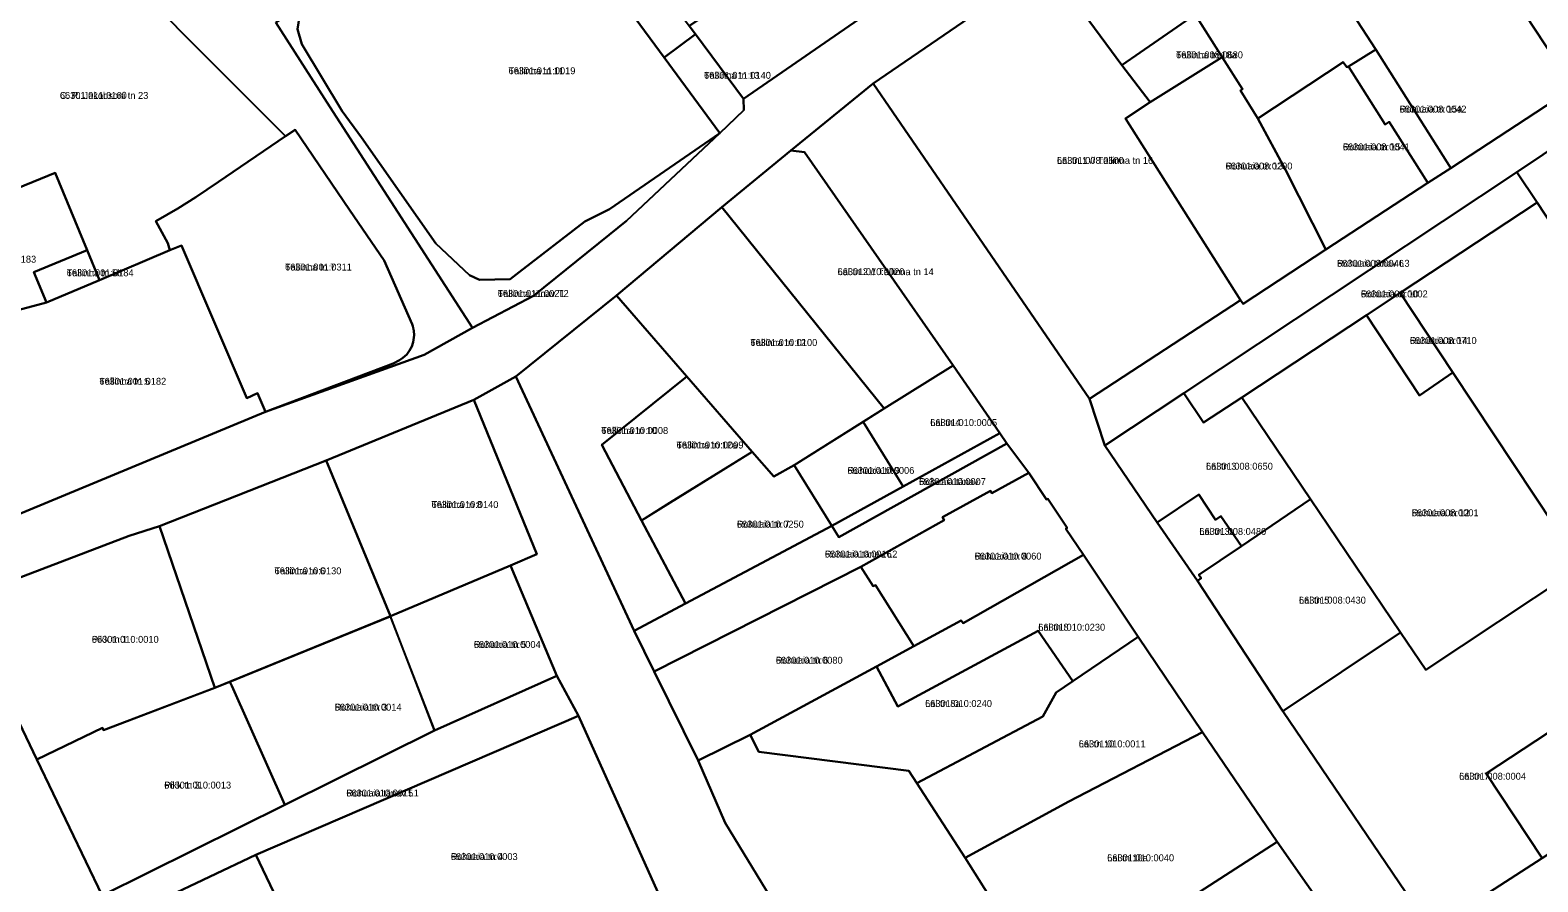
# Model space of a CAD drawing. Extents: x 632278 to 636344, y 6578401 to 6583362.
# Drawn here: x 633893 to 634219.9, y 6581440.1 to 6581624.9 of the extents above; entities that cross this region are included whole.
import ezdxf

# ---------------------------------------------------------------- set-up
doc = ezdxf.new("R2010")
doc.units = 0
for name, color, linetype in [('L_AADRESS', 7, 'Continuous'), ('PIIR', 7, 'Continuous'), ('TUNNUS', 7, 'Continuous')]:
    doc.layers.add(name, color=color, linetype=linetype)

msp = doc.modelspace()

# ---------------------------------------------------------------- linework, layer by layer
at = {"layer": 'PIIR'}
for points in [[(634234.17, 6581720.87), (634215.55, 6581707.95), (634205.31, 6581700.81), (634178.6, 6581682.42), (634154.84, 6581666.74), (634131.35, 6581650.79), (634113.98, 6581638.8), (634109.59, 6581635.76), (634109.2, 6581636.2), (634075.81, 6581613.33), (634057.91, 6581598.79), (634043, 6581586.46), (634020.12, 6581567.29), (633998.29, 6581549.76), (633989.17, 6581544.7), (633957.17, 6581531.5), (633921.04, 6581517.31), (633914.43, 6581515.21), (633890.06, 6581505.89)], [(634227.65, 6581612.34), (634181.78, 6581682), (634178.6, 6581682.42), (634205.31, 6581700.81), (634200.14, 6581693.09), (634198.64, 6581684.01), (634200.62, 6581674.99), (634213, 6581655.75), (634224.2, 6581638.41)], [(633946.26, 6581626.51), (633957.99, 6581608.27), (633988.9, 6581560.34), (633978.43, 6581554.43), (633944.01, 6581542.1), (633971.73, 6581552.6), (633973.07, 6581553.29), (633973.81, 6581553.79), (633974.64, 6581554.49), (633975.25, 6581555.41), (633975.72, 6581556.26), (633976.05, 6581557.21), (633976.28, 6581558.68), (633976.2, 6581559.67), (633975.97, 6581560.65), (633975.82, 6581561.09), (633969.74, 6581574.91), (633962.24, 6581585.87), (633950.47, 6581603.22), (633948.35, 6581601.84), (633901.12, 6581649.27)], [(633885.29, 6581517.73), (633944.01, 6581542.1), (633978.43, 6581554.43), (633988.9, 6581560.34), (634002.14, 6581567.28), (634018.53, 6581580.51), (634022.28, 6581583.5), (634042.51, 6581602.53), (634047.77, 6581607.52), (634047.68, 6581609.96), (634074.72, 6581628.66)], [(634183.19, 6581420.55), (634163.35, 6581448.79), (634147.18, 6581472.61), (634133.23, 6581493.31), (634121.41, 6581511.05), (634117.59, 6581516.74), (634117.85, 6581516.92), (634113.66, 6581523.23), (634113.39, 6581523.06), (634109.51, 6581528.84), (634104.79, 6581535.22), (634103.23, 6581537.49), (634093.14, 6581552.12), (634060.91, 6581598.37), (634057.91, 6581598.79), (634075.81, 6581613.33), (634122.7, 6581544.91), (634126.02, 6581534.77), (634137.39, 6581518.07), (634146.09, 6581505.42), (634164.61, 6581477.17), (634196.8, 6581429.76)], [(634031.03, 6581433.55), (634011.86, 6581476.13), (634007.17, 6581484.81), (633997.17, 6581508.79), (634002.86, 6581511.22), (633989.17, 6581544.7), (633998.29, 6581549.76), (634023.97, 6581494.59), (634028.28, 6581485.75), (634037.86, 6581466.49), (634043.69, 6581452.95), (634094.23, 6581369.97)], [(633892.53, 6581431.08), (633876.45, 6581463.82), (633861.29, 6581494.14), (633878.83, 6581501.07), (633889.38, 6581478.21), (633888.99, 6581478.03), (633894.48, 6581466.67), (633908.64, 6581437.22)]]:
    msp.add_lwpolyline(points, dxfattribs=at)
for points in [[(634178.6, 6581682.42), (634181.78, 6581682), (634227.65, 6581612.34), (634201.03, 6581594.97), (634184.81, 6581620.64), (634154.84, 6581666.74)], [(634030.44, 6581618.97), (633999.25, 6581661.41), (634005.92, 6581665.8), (634010.71, 6581659.64), (634035.91, 6581625.77), (634037.24, 6581623.97)], [(634155.45, 6581611.79), (634155.85, 6581612.06), (634151.47, 6581619.01), (634131.35, 6581650.79), (634154.84, 6581666.74), (634184.81, 6581620.64), (634178.82, 6581617.01), (634178.51, 6581616.82), (634177.72, 6581617.96), (634159.18, 6581605.68)], [(633951.74, 6581630.12), (633971.36, 6581643.1), (633999.25, 6581661.41), (634030.44, 6581618.97), (634042.51, 6581602.53), (634018.6, 6581586.06), (634013.3, 6581583.4), (633999.04, 6581572.37), (633997.1, 6581570.88), (633990.46, 6581570.69), (633988.26, 6581571.75), (633980.93, 6581578.57), (633964.86, 6581601.6), (633960.67, 6581607.27), (633951.89, 6581621.86), (633950.93, 6581625.05)], [(634121.53, 6581628.37), (634113.98, 6581638.8), (634131.35, 6581650.79), (634138.25, 6581639.9), (634145.62, 6581628.25), (634129.71, 6581617.29)], [(633886.91, 6581589.22), (633885.52, 6581593), (633869.99, 6581585.97), (633853.31, 6581621.13), (633872.04, 6581632.27), (633901.12, 6581649.27), (633948.35, 6581601.84), (633933.83, 6581591.96), (633928.91, 6581588.65), (633925, 6581586.21), (633920.24, 6581583.44), (633922.88, 6581578.66), (633923.31, 6581577.15), (633908.02, 6581570.64), (633905.33, 6581577.17), (633898.43, 6581593.9)], [(634069.93, 6581636.59), (634069.47, 6581636.23), (634074.72, 6581628.66), (634047.68, 6581609.96), (634037.24, 6581623.97), (634035.91, 6581625.77), (634064.53, 6581644.76)], [(634109.2, 6581636.2), (634109.59, 6581635.76), (634113.98, 6581638.8), (634121.53, 6581628.37), (634129.71, 6581617.29), (634135.81, 6581609.27), (634130.48, 6581605.69), (634155.45, 6581566.31), (634122.7, 6581544.91), (634075.81, 6581613.33)], [(633946.26, 6581626.51), (633951.74, 6581630.12), (633950.93, 6581625.05), (633951.89, 6581621.86), (633960.67, 6581607.27), (633964.86, 6581601.6), (633980.93, 6581578.57), (633988.26, 6581571.75), (633990.46, 6581570.69), (633997.1, 6581570.88), (633999.04, 6581572.37), (634013.3, 6581583.4), (634018.6, 6581586.06), (634042.51, 6581602.53), (634022.28, 6581583.5), (634018.53, 6581580.51), (634002.14, 6581567.28), (633988.9, 6581560.34), (633957.99, 6581608.27)], [(634129.71, 6581617.29), (634145.62, 6581628.25), (634151.47, 6581619.01), (634135.81, 6581609.27)], [(634037.24, 6581623.97), (634047.68, 6581609.96), (634047.77, 6581607.52), (634042.51, 6581602.53), (634030.44, 6581618.97)], [(634135.81, 6581609.27), (634151.47, 6581619.01), (634155.85, 6581612.06), (634155.45, 6581611.79), (634159.18, 6581605.68), (634165.21, 6581594.57), (634173.91, 6581577.27), (634155.98, 6581565.48), (634155.45, 6581566.31), (634130.48, 6581605.69)], [(634165.21, 6581594.57), (634159.18, 6581605.68), (634177.72, 6581617.96), (634178.51, 6581616.82), (634178.82, 6581617.01), (634186.78, 6581604.41), (634187.69, 6581605), (634196.07, 6581591.73), (634173.91, 6581577.27)], [(634186.78, 6581604.41), (634178.82, 6581617.01), (634184.81, 6581620.64), (634201.03, 6581594.97), (634196.07, 6581591.73), (634187.69, 6581605)], [(634122.7, 6581544.91), (634155.45, 6581566.31), (634155.98, 6581565.48), (634173.91, 6581577.27), (634196.07, 6581591.73), (634201.03, 6581594.97), (634227.65, 6581612.34), (634232.23, 6581605.4), (634215.35, 6581594.07), (634143.16, 6581546.1), (634126.02, 6581534.77)], [(634215.35, 6581594.07), (634232.23, 6581605.4), (634238.73, 6581595.7), (634226.13, 6581587.37), (634252.18, 6581547.97), (634258.61, 6581538.24), (634265.76, 6581527.41), (634283.88, 6581498.21), (634285.44, 6581499.17), (634288.97, 6581494.15), (634283.51, 6581490.57), (634253.15, 6581536.68), (634219.73, 6581587.47)], [(633922.88, 6581578.66), (633920.24, 6581583.44), (633925, 6581586.21), (633928.91, 6581588.65), (633933.83, 6581591.96), (633948.35, 6581601.84), (633950.47, 6581603.22), (633962.24, 6581585.87), (633969.74, 6581574.91), (633975.82, 6581561.09), (633975.97, 6581560.65), (633976.2, 6581559.67), (633976.28, 6581558.68), (633976.05, 6581557.21), (633975.72, 6581556.26), (633975.25, 6581555.41), (633974.64, 6581554.49), (633973.81, 6581553.79), (633973.07, 6581553.29), (633971.73, 6581552.6), (633944.01, 6581542.1), (633942.28, 6581546.1), (633939.98, 6581545.06), (633925.83, 6581578.19), (633923.31, 6581577.15)], [(634057.91, 6581598.79), (634060.91, 6581598.37), (634093.14, 6581552.12), (634078.2, 6581542.81), (634043, 6581586.46)], [(633861.79, 6581572.33), (633858.05, 6581580.85), (633869.99, 6581585.97), (633885.52, 6581593), (633886.91, 6581589.22), (633898.43, 6581593.9), (633905.33, 6581577.17), (633893.79, 6581572.4), (633896.56, 6581565.8), (633882.94, 6581562.22), (633869.16, 6581554.99)], [(634143.16, 6581546.1), (634215.35, 6581594.07), (634219.73, 6581587.47), (634190.04, 6581567.87), (634182.78, 6581563.08), (634155.73, 6581545.22), (634147.38, 6581539.75)], [(634078.2, 6581542.81), (634058.67, 6581530.55), (634054.22, 6581528.09), (634049.58, 6581533.44), (634020.12, 6581567.29), (634043, 6581586.46)], [(634201.5, 6581550.59), (634190.04, 6581567.87), (634219.73, 6581587.47), (634253.15, 6581536.68), (634223.55, 6581517.33)], [(633887.53, 6581553.06), (633882.94, 6581562.22), (633896.56, 6581565.8), (633908.02, 6581570.64), (633923.31, 6581577.15), (633925.83, 6581578.19), (633939.98, 6581545.06), (633942.28, 6581546.1), (633944.01, 6581542.1), (633885.29, 6581517.73), (633873.22, 6581545.96)], [(633896.56, 6581565.8), (633893.79, 6581572.4), (633905.33, 6581577.17), (633908.02, 6581570.64)], [(634020.12, 6581567.29), (634035.37, 6581549.76), (634016.92, 6581534.93), (634025.58, 6581518.51), (634035.09, 6581500.5), (634023.97, 6581494.59), (633998.29, 6581549.76)], [(634190.04, 6581567.87), (634201.5, 6581550.59), (634194.27, 6581545.66), (634182.78, 6581563.08)], [(634155.73, 6581545.22), (634182.78, 6581563.08), (634194.27, 6581545.66), (634201.5, 6581550.59), (634223.55, 6581517.33), (634229.4, 6581508.52), (634219.05, 6581501.68), (634195.59, 6581486.15), (634190.13, 6581494.25), (634170.61, 6581523.18)], [(634035.37, 6581549.76), (634049.58, 6581533.44), (634031.61, 6581522.32), (634025.58, 6581518.51), (634016.92, 6581534.93)], [(634093.14, 6581552.12), (634103.23, 6581537.49), (634082.27, 6581525.9), (634073.58, 6581539.9), (634078.2, 6581542.81)], [(634137.39, 6581518.07), (634126.02, 6581534.77), (634143.16, 6581546.1), (634147.38, 6581539.75), (634155.73, 6581545.22), (634170.61, 6581523.18), (634155.63, 6581512.97), (634151.19, 6581519.48), (634150, 6581518.66), (634146.41, 6581524.15)], [(633957.17, 6581531.5), (633989.17, 6581544.7), (634002.86, 6581511.22), (633997.17, 6581508.79), (633971.1, 6581497.75)], [(634073.58, 6581539.9), (634082.27, 6581525.9), (634066.84, 6581517.37), (634058.67, 6581530.55)], [(634103.23, 6581537.49), (634104.79, 6581535.22), (634068.35, 6581514.93), (634066.84, 6581517.37), (634082.27, 6581525.9)], [(634023.97, 6581494.59), (634035.09, 6581500.5), (634066.84, 6581517.37), (634068.35, 6581514.93), (634104.79, 6581535.22), (634109.51, 6581528.84), (634101.54, 6581524.43), (634101.23, 6581524.97), (634090.81, 6581519.21), (634091.16, 6581518.61), (634073.1, 6581508.44), (634028.28, 6581485.75)], [(634025.58, 6581518.51), (634049.58, 6581533.44), (634054.22, 6581528.09), (634058.67, 6581530.55), (634066.84, 6581517.37), (634035.09, 6581500.5)], [(633921.04, 6581517.31), (633957.17, 6581531.5), (633971.1, 6581497.75), (633933.06, 6581482.2)], [(634094.85, 6581496.85), (634084.63, 6581491.23), (634076.31, 6581504.52), (634075.82, 6581504.3), (634073.1, 6581508.44), (634091.16, 6581518.61), (634090.81, 6581519.21), (634101.23, 6581524.97), (634101.54, 6581524.43), (634109.51, 6581528.84), (634113.39, 6581523.06), (634113.66, 6581523.23), (634117.85, 6581516.92), (634117.59, 6581516.74), (634121.41, 6581511.05), (634095.28, 6581496.25)], [(634146.93, 6581506.01), (634146.09, 6581505.42), (634137.39, 6581518.07), (634146.41, 6581524.15), (634150, 6581518.66), (634151.19, 6581519.48), (634155.63, 6581512.97), (634146.43, 6581506.75)], [(634146.09, 6581505.42), (634146.93, 6581506.01), (634146.43, 6581506.75), (634155.63, 6581512.97), (634170.61, 6581523.18), (634190.13, 6581494.25), (634164.61, 6581477.17)], [(633908.9, 6581473.01), (633908.66, 6581473.52), (633894.48, 6581466.67), (633888.99, 6581478.03), (633889.38, 6581478.21), (633878.83, 6581501.07), (633890.06, 6581505.89), (633914.43, 6581515.21), (633921.04, 6581517.31), (633933.06, 6581482.2)], [(634081.13, 6581478.2), (634076.49, 6581486.82), (634084.63, 6581491.23), (634094.85, 6581496.85), (634095.28, 6581496.25), (634121.41, 6581511.05), (634133.23, 6581493.31), (634119.11, 6581483.66), (634111.56, 6581494.6)], [(633997.17, 6581508.79), (634007.17, 6581484.81), (633980.64, 6581472.98), (633971.1, 6581497.75)], [(634076.49, 6581486.82), (634049.15, 6581472), (634037.86, 6581466.49), (634028.28, 6581485.75), (634073.1, 6581508.44), (634075.82, 6581504.3), (634076.31, 6581504.52), (634084.63, 6581491.23)], [(634164.61, 6581477.17), (634190.13, 6581494.25), (634195.59, 6581486.15), (634219.05, 6581501.68), (634229.4, 6581508.52), (634241.05, 6581490.99), (634229.93, 6581483.58), (634232.75, 6581479.48), (634208.68, 6581463.67), (634220.81, 6581445.29), (634196.8, 6581429.76)], [(634196.8, 6581429.76), (634220.81, 6581445.29), (634264.17, 6581473.83), (634285.41, 6581487.69), (634283.51, 6581490.57), (634288.97, 6581494.15), (634300.71, 6581501.83), (634308.47, 6581490.14), (634294.99, 6581481.5), (634291.19, 6581478.98), (634266.56, 6581463.09), (634202.36, 6581421.67)], [(633971.06, 6581497.69), (633980.64, 6581472.98), (633948.2, 6581456.87), (633936.69, 6581482.63), (633936.28, 6581483.54), (633946.17, 6581487.55)], [(634049.15, 6581472), (634076.49, 6581486.82), (634081.13, 6581478.2), (634111.56, 6581494.6), (634119.11, 6581483.66), (634115.48, 6581481.18), (634112.55, 6581476.04), (634085.23, 6581461.56), (634083.5, 6581464.22), (634050.98, 6581468.31)], [(634208.68, 6581463.67), (634232.75, 6581479.48), (634229.93, 6581483.58), (634241.05, 6581490.99), (634249.42, 6581496.45), (634264.17, 6581473.83), (634220.81, 6581445.29)], [(634133.23, 6581493.31), (634147.18, 6581472.61), (634118.2, 6581457.56), (634095.75, 6581445.33), (634085.23, 6581461.56), (634112.55, 6581476.04), (634115.48, 6581481.18), (634119.11, 6581483.66)], [(633908.64, 6581437.22), (633948.2, 6581456.87), (633980.64, 6581472.98), (634007.17, 6581484.81), (634011.86, 6581476.13), (633941.91, 6581446.01), (633921.83, 6581436.48), (633910.93, 6581432.51)], [(633933.05, 6581482.21), (633936.28, 6581483.54), (633936.69, 6581482.63), (633948.2, 6581456.87), (633908.64, 6581437.22), (633894.48, 6581466.67), (633908.66, 6581473.52), (633908.9, 6581473.01), (633929.22, 6581480.75)], [(633941.91, 6581446.01), (634011.86, 6581476.13), (634031.03, 6581433.55), (633989.13, 6581414.68), (633983.93, 6581425.35), (633957.42, 6581413.6)], [(634049.15, 6581472), (634050.98, 6581468.31), (634083.5, 6581464.22), (634085.23, 6581461.56), (634095.75, 6581445.33), (634113.85, 6581416.6), (634119.95, 6581407.59), (634107.56, 6581399.27), (634116.86, 6581384.08), (634094.23, 6581369.97), (634043.69, 6581452.95), (634037.86, 6581466.49)], [(634118.2, 6581457.56), (634147.18, 6581472.61), (634163.35, 6581448.79), (634133.04, 6581429.25), (634113.85, 6581416.6), (634095.75, 6581445.33)], [(634163.35, 6581448.79), (634183.19, 6581420.55), (634157.11, 6581405.59), (634130.82, 6581391.44), (634119.95, 6581407.59), (634113.85, 6581416.6), (634133.04, 6581429.25)], [(633910.93, 6581432.51), (633921.83, 6581436.48), (633941.91, 6581446.01), (633957.42, 6581413.6), (633936.64, 6581404.4), (633936.98, 6581403.34), (633922.84, 6581398.18)]]:
    msp.add_lwpolyline(points, close=True, dxfattribs=at)

# ---------------------------------------------------------------- texts
at = {"layer": 'L_AADRESS'}
for s, p in [('Tallinna tn 18a', (634141.46, 6581618.76)), ('Tallinna tn 11', (633996.72, 6581615.31)), ('Tallinna tn 13', (634039.11, 6581614.32)), ('C. R. Jakobsoni tn 23', (633899.44, 6581609.96)), ('Rohuaia tn 15a', (634189.93, 6581607)), ('Rohuaia tn 15', (634177.62, 6581598.8)), ('Lai tn 1 // Tallinna tn 16', (634115.63, 6581595.87)), ('Rohuaia tn 13', (634152.19, 6581594.65)), ('Tallinna tn 5b', (633900.92, 6581571.49)), ('Tallinna tn 7', (633948.26, 6581572.74)), ('Lai tn 2 // Tallinna tn 14', (634068.07, 6581571.73)), ('Rohuaia tänav L3', (634176.37, 6581573.55)), ('Tallinna tänav T2', (633994.38, 6581567.01)), ('Rohuaia tn 10', (634181.53, 6581566.91)), ('Tallinna tn 12', (634049.16, 6581556.37)), ('Rohuaia tn 14', (634192.14, 6581556.8)), ('Tallinna tn 5', (633908, 6581547.96)), ('Lai tn 4', (634088.16, 6581539.01)), ('Tallinna tn 10', (634016.83, 6581537.29)), ('Tallinna tn 12a', (634033.16, 6581534.14)), ('Rohuaia tn 9', (634070.21, 6581528.63)), ('Lai tn 3', (634147.95, 6581529.54)), ('Rohuaia tänav', (634085.72, 6581526.21)), ('Tallinna tn 8', (633980.02, 6581521.22)), ('Rohuaia tn 12', (634192.56, 6581519.44)), ('Rohuaia tn 7', (634046.24, 6581516.97)), ('Lai tn 3a', (634146.51, 6581515.4)), ('Rohuaia tänav L2', (634065.31, 6581510.49)), ('Rohuaia tn 8', (634097.78, 6581510.04)), ('Tallinna tn 6', (633945.98, 6581506.85)), ('Lai tn 5', (634168.11, 6581500.49)), ('Lai tn 8', (634111.58, 6581494.62)), ('Pikk tn 1', (633906.36, 6581491.99)), ('Rohuaia tn 5', (633989.19, 6581490.88)), ('Rohuaia tn 6', (634054.67, 6581487.46)), ('Rohuaia tn 3', (633959.03, 6581477.28)), ('Lai tn 8a', (634087.04, 6581478.08)), ('Lai tn 10', (634120.36, 6581469.32)), ('Pikk tn 3', (633922.07, 6581460.38)), ('Lai tn 7', (634202.83, 6581462.3)), ('Rohuaia tänav L1', (633961.55, 6581458.66)), ('Rohuaia tn 4', (633984.2, 6581444.87)), ('Lai tn 10a', (634126.53, 6581444.61))]:
    msp.add_text(s, height=1.5, dxfattribs=at).set_placement(p)
at = {"layer": 'TUNNUS'}
for s, p in [('66301:008:0680', (634141.46, 6581618.76)), ('66301:011:0019', (633996.72, 6581615.31)), ('66301:011:0140', (634039.11, 6581614.32)), ('66301:011:0160', (633899.44, 6581609.96)), ('66301:008:0042', (634189.93, 6581607)), ('66301:008:0041', (634177.62, 6581598.8)), ('66301:008:0500', (634115.63, 6581595.87)), ('66301:008:0290', (634152.19, 6581594.65)), ('66301:001:0183', (633879.8, 6581574.44)), ('66301:001:0184', (633900.92, 6581571.49)), ('66301:001:0311', (633948.26, 6581572.74)), ('66301:010:0020', (634068.07, 6581571.73)), ('66301:008:0046', (634176.37, 6581573.55)), ('66301:011:0021', (633994.38, 6581567.01)), ('66301:008:0002', (634181.53, 6581566.91)), ('66301:010:0100', (634049.16, 6581556.37)), ('66301:008:0710', (634192.14, 6581556.8)), ('66301:001:0182', (633908, 6581547.96)), ('66301:010:0005', (634088.16, 6581539.01)), ('66301:010:0008', (634016.83, 6581537.29)), ('66301:010:0009', (634033.16, 6581534.14)), ('66301:010:0006', (634070.21, 6581528.63)), ('66301:008:0650', (634147.95, 6581529.54)), ('66301:010:0007', (634085.72, 6581526.21)), ('66301:010:0140', (633980.02, 6581521.22)), ('66301:008:0001', (634192.56, 6581519.44)), ('66301:010:0250', (634046.24, 6581516.97)), ('66301:008:0480', (634146.51, 6581515.4)), ('66301:010:0016', (634065.31, 6581510.49)), ('66301:010:0060', (634097.78, 6581510.04)), ('66301:010:0130', (633945.98, 6581506.85)), ('66301:008:0430', (634168.11, 6581500.49)), ('66301:010:0230', (634111.58, 6581494.62)), ('66301:010:0010', (633906.36, 6581491.99)), ('66301:010:0004', (633989.19, 6581490.88)), ('66301:010:0080', (634054.67, 6581487.46)), ('66301:010:0014', (633959.03, 6581477.28)), ('66301:010:0240', (634087.04, 6581478.08)), ('66301:010:0011', (634120.36, 6581469.32)), ('66301:010:0013', (633922.07, 6581460.38)), ('66301:008:0004', (634202.83, 6581462.3)), ('66301:010:0015', (633961.55, 6581458.66)), ('66301:010:0003', (633984.2, 6581444.87)), ('66301:010:0040', (634126.53, 6581444.61))]:
    msp.add_text(s, height=1.5, dxfattribs=at).set_placement(p)

doc.saveas('drawing.dxf')
